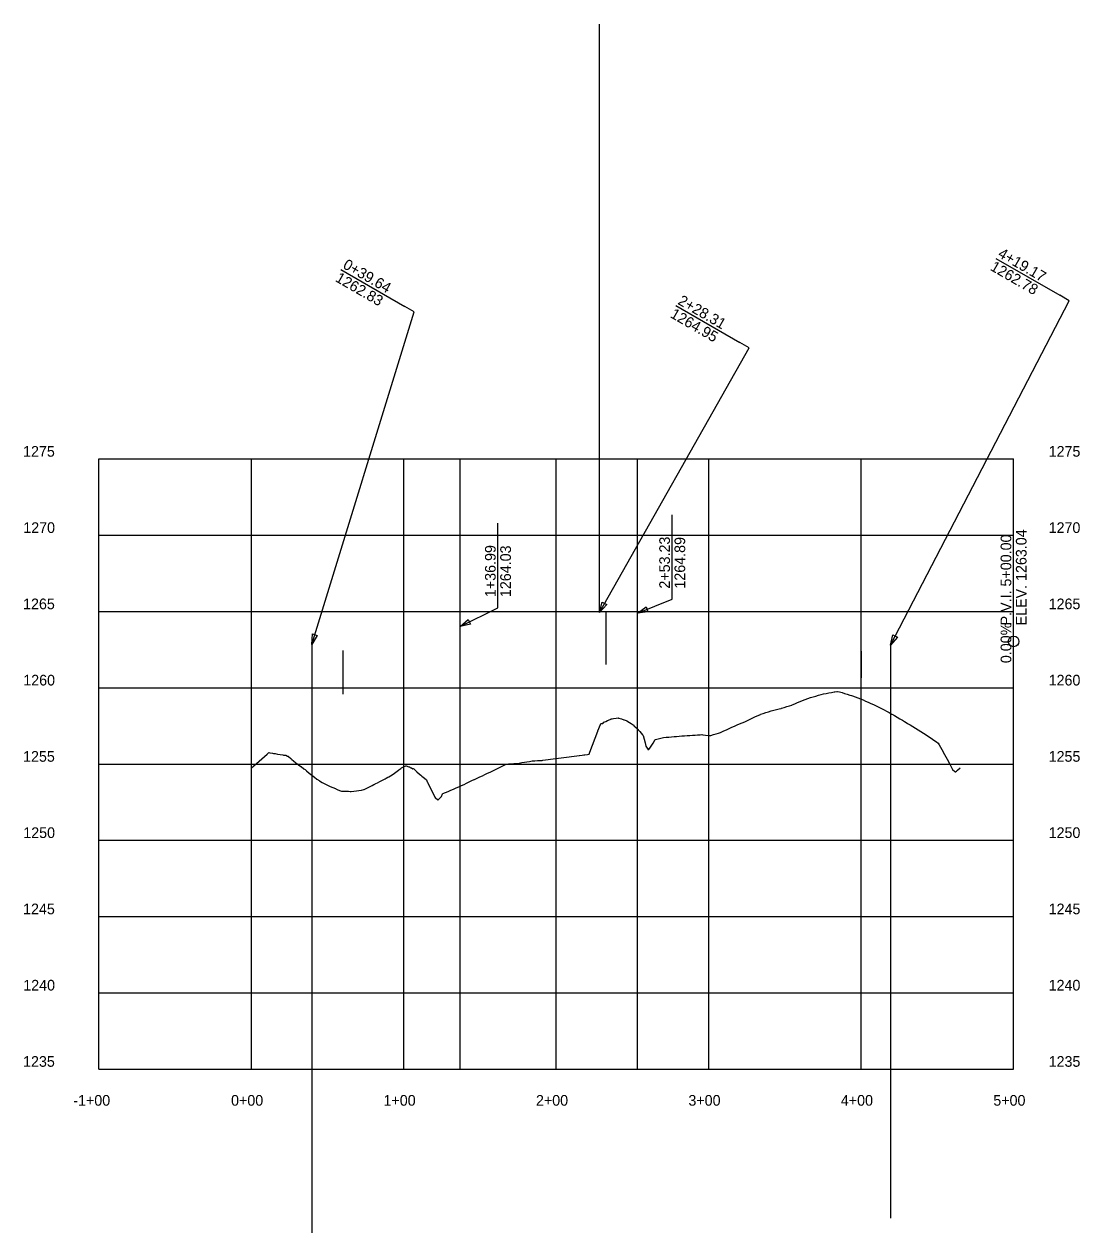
# Model space of a CAD drawing. Extents: x -70 to 701944, y -4 to 666871.
# Drawn here: x 663335 to 664028, y 654684 to 655477 of the extents above; entities that cross this region are included whole.
import ezdxf

# ---------------------------------------------------------------- set-up
doc = ezdxf.new("R2010")
doc.units = 0
for name, color, linetype in [('R_Axis', 7, 'Continuous'), ('R_Axis Annot', 7, 'Continuous'), ('R_Draft', 7, 'Continuous'), ('R_Exist Surface', 7, 'Continuous'), ('R_Grid', 7, 'Continuous'), ('R_No Plot', 7, 'Continuous'), ('R_Vert Alg', 7, 'Continuous'), ('R_Vert Alg Annot', 7, 'Continuous'), ('R_Water', 7, 'Continuous')]:
    doc.layers.add(name, color=color, linetype=linetype)

msp = doc.modelspace()

# ---------------------------------------------------------------- linework, layer by layer
at = {"layer": 'R_Axis'}
for p, q in [((663384.06, 654791.46), (663384.06, 655191.46)), ((663984.06, 654791.46), (663984.06, 655191.46)), ((663384.06, 654791.46), (663984.06, 654791.46))]:
    msp.add_line(p, q, dxfattribs=at)
at = {"layer": 'R_Draft'}
for p, q in [((663621.05, 654791.46), (663621.05, 655191.46)), ((663737.29, 654791.46), (663737.29, 655191.46)), ((663716.54, 655091.46), (663716.54, 655056.78)), ((663544.06, 655065.86), (663544.06, 655037.18)), ((663884.06, 655065.36), (663884.06, 655047.95))]:
    msp.add_line(p, q, dxfattribs=at)
at = {"layer": 'R_Exist Surface'}
msp.add_lwpolyline([(663484.06, 654988.9), (663485.78, 654990.38), (663487.5, 654991.87), (663489.22, 654993.37), (663490.95, 654994.87), (663492.67, 654996.38), (663494.39, 654997.9), (663495.62, 654998.99), (663496.11, 654998.89), (663497.84, 654998.55), (663498.65, 654998.4), (663499.56, 654998.36), (663499.68, 654998.35), (663501.28, 654998.04), (663503, 654997.71), (663504.72, 654997.39), (663505.07, 654997.32), (663506.45, 654997.32), (663506.59, 654997.32), (663507.79, 654996.68), (663508.07, 654996.7), (663508.17, 654996.62), (663508.38, 654996.46), (663509.89, 654995.05), (663510.51, 654994.47), (663511.61, 654993.62), (663513.33, 654992.32), (663515.06, 654991.05), (663516.59, 654989.95), (663516.78, 654989.79), (663518.5, 654988.38), (663519.26, 654987.78), (663520.22, 654986.96), (663521.94, 654985.55), (663522.76, 654984.91), (663523.67, 654984.2), (663525.39, 654982.92), (663525.58, 654982.77), (663527.11, 654981.62), (663527.96, 654981.01), (663528.17, 654980.86), (663528.5, 654980.58), (663528.83, 654980.38), (663530.55, 654979.4), (663532.28, 654978.47), (663534, 654977.6), (663535.72, 654976.79), (663537.44, 654976.04), (663539.16, 654975.35), (663539.46, 654975.24), (663540.89, 654974.65), (663542.61, 654973.99), (663543.22, 654973.78), (663544.33, 654973.7), (663546.05, 654973.62), (663547.42, 654973.62), (663547.77, 654973.59), (663548.9, 654973.55), (663549.5, 654973.56), (663551.22, 654973.66), (663552.94, 654973.82), (663554.66, 654974.05), (663556.39, 654974.35), (663557.94, 654974.67), (663558.11, 654974.75), (663559.83, 654975.57), (663561.55, 654976.45), (663563.27, 654977.39), (663564.41, 654978.05), (663565, 654978.31), (663565.2, 654978.41), (663565.81, 654978.7), (663566.72, 654979.12), (663568.44, 654979.97), (663570.16, 654980.87), (663571.88, 654981.81), (663572.54, 654982.19), (663573.61, 654982.82), (663574.19, 654983.18), (663575.33, 654983.73), (663575.34, 654983.74), (663577.05, 654984.92), (663578.77, 654986.14), (663580.49, 654987.4), (663580.8, 654987.63), (663582.22, 654988.63), (663582.6, 654988.91), (663583.06, 654989.15), (663583.94, 654989.59), (663585.41, 654990.37), (663585.66, 654990.28), (663587.34, 654989.67), (663587.38, 654989.67), (663587.67, 654989.7), (663587.74, 654989.65), (663588.17, 654989.28), (663588.73, 654989.08), (663589, 654988.94), (663589.1, 654988.87), (663589.94, 654988.4), (663590.33, 654988.48), (663590.83, 654988.03), (663592.55, 654986.45), (663594.25, 654984.87), (663594.27, 654984.86), (663595.21, 654984.06), (663595.99, 654983.47), (663597.71, 654982.16), (663598.97, 654981.21), (663599.44, 654979.83), (663599.51, 654979.6), (663601.16, 654976.34), (663602.88, 654972.92), (663604.45, 654969.79), (663604.6, 654969.67), (663604.68, 654969.6), (663606.32, 654968.02), (663606.47, 654967.87), (663608.05, 654969.43), (663608.88, 654970.26), (663609.41, 654972.01), (663609.77, 654972.15), (663611.49, 654972.85), (663613.21, 654973.55), (663614.94, 654974.28), (663616.66, 654975.02), (663618.38, 654975.77), (663620.1, 654976.54), (663621.82, 654977.32), (663623.55, 654978.11), (663625.27, 654978.92), (663626.99, 654979.74), (663628.71, 654980.57), (663630.13, 654981.27), (663630.43, 654981.41), (663632.16, 654982.19), (663633.88, 654982.98), (663635.6, 654983.78), (663637.32, 654984.59), (663639.04, 654985.4), (663640.77, 654986.23), (663642.49, 654987.06), (663644.21, 654987.89), (663645.93, 654988.73), (663647.65, 654989.58), (663649.38, 654990.43), (663651.1, 654991.29), (663651.3, 654991.39), (663652.82, 654991.49), (663654.54, 654991.61), (663656.26, 654991.73), (663657.99, 654991.85), (663658.25, 654991.87), (663659.71, 654992.1), (663661.43, 654992.38), (663663.15, 654992.66), (663664.87, 654992.94), (663666.6, 654993.22), (663668.32, 654993.49), (663668.42, 654993.51), (663670.04, 654993.6), (663671.76, 654993.7), (663673.49, 654993.8), (663674.91, 654993.88), (663675.21, 654993.92), (663676.93, 654994.17), (663678.65, 654994.41), (663680.37, 654994.65), (663682.1, 654994.88), (663683.7, 654995.1), (663683.82, 654995.12), (663685.54, 654995.35), (663687.26, 654995.57), (663688.98, 654995.8), (663690.71, 654996.02), (663692.43, 654996.23), (663694.15, 654996.45), (663695.87, 654996.65), (663697.59, 654996.86), (663699.11, 654997.04), (663699.32, 654997.06), (663701.04, 654997.28), (663702.1, 654997.41), (663702.76, 654997.51), (663704.48, 654997.75), (663705.7, 654997.92), (663706.2, 654999.26), (663707.93, 655003.89), (663709.65, 655008.52), (663711.28, 655012.94), (663711.37, 655013.15), (663713.09, 655017.4), (663713.36, 655018.05), (663714.45, 655018.07), (663714.67, 655018.11), (663714.81, 655018.3), (663715.35, 655019.01), (663716.54, 655019.38), (663716.65, 655019.41), (663717.7, 655019.93), (663718.26, 655020.21), (663719.8, 655020.99), (663719.98, 655021.01), (663720.83, 655021.13), (663721.7, 655021.26), (663723.42, 655021.52), (663724.67, 655021.7), (663724.83, 655021.65), (663724.98, 655021.6), (663725.15, 655021.55), (663726.87, 655021.04), (663728.5, 655020.55), (663728.59, 655020.52), (663729.83, 655020.11), (663730.31, 655019.82), (663732.04, 655018.76), (663733.24, 655018.01), (663733.76, 655017.67), (663734.38, 655017.26), (663734.57, 655017.07), (663735.18, 655016.3), (663735.48, 655016.08), (663735.75, 655015.87), (663737.16, 655014.85), (663737.2, 655014.81), (663738.92, 655012.73), (663740.65, 655010.66), (663741.07, 655010.14), (663742.37, 655005.31), (663742.92, 655003.28), (663744.09, 655001.18), (663744.23, 655000.93), (663744.85, 655000.9), (663745.81, 655002.42), (663747.53, 655005.25), (663748.9, 655007.57), (663749.26, 655007.65), (663750.98, 655008.06), (663752.7, 655008.47), (663754.37, 655008.87), (663754.42, 655008.88), (663756.14, 655009.03), (663757.87, 655009.18), (663759.59, 655009.33), (663761.31, 655009.47), (663763.03, 655009.61), (663764.75, 655009.74), (663766.48, 655009.88), (663768.2, 655010.01), (663769.92, 655010.13), (663771.64, 655010.25), (663773.36, 655010.37), (663775.09, 655010.48), (663776.81, 655010.59), (663778.53, 655010.69), (663779.5, 655010.75), (663780.25, 655010.67), (663781.97, 655010.47), (663783.7, 655010.26), (663784.87, 655010.1), (663785.42, 655010.26), (663787.14, 655010.76), (663788.86, 655011.25), (663790.59, 655011.73), (663791.85, 655012.07), (663792.31, 655012.3), (663794.03, 655013.15), (663795.75, 655013.98), (663797.47, 655014.79), (663799.2, 655015.57), (663800.92, 655016.34), (663802.64, 655017.09), (663804.36, 655017.82), (663806.08, 655018.52), (663807.81, 655019.2), (663808.14, 655019.33), (663809.53, 655020.05), (663811.25, 655020.91), (663812.13, 655021.34), (663812.97, 655021.75), (663814.69, 655022.57), (663816.42, 655023.37), (663817.94, 655024.05), (663818.14, 655024.12), (663819.86, 655024.7), (663821.58, 655025.26), (663823.3, 655025.78), (663825.03, 655026.28), (663826.75, 655026.74), (663828.47, 655027.18), (663830.19, 655027.59), (663831.54, 655027.89), (663831.91, 655028.02), (663833.64, 655028.61), (663835.36, 655029.16), (663837.08, 655029.68), (663838.57, 655030.1), (663838.8, 655030.21), (663840.52, 655030.99), (663842.25, 655031.73), (663843.97, 655032.45), (663845.69, 655033.13), (663847.41, 655033.78), (663849.14, 655034.4), (663850.86, 655034.98), (663852.58, 655035.53), (663854.3, 655036.05), (663856.02, 655036.54), (663857.75, 655036.99), (663859.47, 655037.41), (663861.19, 655037.79), (663862.91, 655038.14), (663864.63, 655038.45), (663866.36, 655038.73), (663866.77, 655038.79), (663868.08, 655038.99), (663868.54, 655039.05), (663869.8, 655038.73), (663871.52, 655038.26), (663873.24, 655037.76), (663874.97, 655037.23), (663876.69, 655036.68), (663877.81, 655036.3), (663878.41, 655036.1), (663880.13, 655035.48), (663881.85, 655034.84), (663883.58, 655034.18), (663885.3, 655033.48), (663887.02, 655032.76), (663888.74, 655032.01), (663890.46, 655031.24), (663892.19, 655030.45), (663893.91, 655029.62), (663895.63, 655028.78), (663897.35, 655027.91), (663899.07, 655027.02), (663900.8, 655026.1), (663902.52, 655025.16), (663904.24, 655024.2), (663905.21, 655023.65), (663905.96, 655023.22), (663907.68, 655022.22), (663909.41, 655021.2), (663911.13, 655020.15), (663912.52, 655019.3), (663912.85, 655019.11), (663914.57, 655018.12), (663916.3, 655017.1), (663918.02, 655016.06), (663919.74, 655015.01), (663921.46, 655013.94), (663923.18, 655012.85), (663924.91, 655011.74), (663926.63, 655010.61), (663928.35, 655009.47), (663930.07, 655008.32), (663931.79, 655007.14), (663933.52, 655005.96), (663934.56, 655005.23), (663935.24, 655004.02), (663936.96, 655000.91), (663938.68, 654997.78), (663940.4, 654994.63), (663942.13, 654991.45), (663942.86, 654990.09), (663943.85, 654988.25), (663944.07, 654987.84), (663945.57, 654986.61), (663945.83, 654986.39), (663945.89, 654986.35), (663946.53, 654986.79), (663947.29, 654987.43), (663949.01, 654988.9)], dxfattribs=at)
at = {"layer": 'R_Grid'}
for p, q in [((663384.06, 655191.46), (663984.06, 655191.46)), ((663384.06, 655191.46), (663984.06, 655191.46)), ((663484.06, 654791.46), (663484.06, 655191.46)), ((663584.06, 654791.46), (663584.06, 655191.46)), ((663684.06, 654791.46), (663684.06, 655191.46)), ((663784.06, 654791.46), (663784.06, 655191.46)), ((663884.06, 654791.46), (663884.06, 655191.46)), ((663384.06, 655141.46), (663984.06, 655141.46)), ((663384.06, 655091.46), (663984.06, 655091.46)), ((663384.06, 655041.46), (663984.06, 655041.46)), ((663384.06, 654991.46), (663984.06, 654991.46)), ((663384.06, 654941.46), (663984.06, 654941.46)), ((663384.06, 654891.46), (663984.06, 654891.46)), ((663384.06, 654841.46), (663984.06, 654841.46))]:
    msp.add_line(p, q, dxfattribs=at)
at = {"layer": 'R_No Plot'}
for p, q in [((663542.84, 655315.64), (663584.77, 655291.43)), ((663972.46, 655322.97), (664014.39, 655298.76)), ((663762.53, 655292.01), (663804.43, 655267.82)), ((663645.82, 655100.91), (663645.82, 655149.33)), ((663760.13, 655106.47), (663760.13, 655154.89))]:
    msp.add_line(p, q, dxfattribs=at)
for points in [[(663903.23, 655069.29), (664020.46, 655295.26), (664014.39, 655298.76)], [(663523.69, 655069.74), (663590.83, 655287.93), (663584.77, 655291.43)], [(663712.37, 655090.91), (663810.5, 655264.32), (663804.43, 655267.82)], [(663737.29, 655090.36), (663760.13, 655099.47), (663760.13, 655106.47)], [(663621.05, 655081.73), (663645.82, 655093.91), (663645.82, 655100.91)]]:
    msp.add_lwpolyline(points, dxfattribs=at)
for points in [[(663712.37, 655090.91), (663714.24, 655097.66), (663717.19, 655095.99)], [(663737.29, 655090.36), (663742.97, 655094.46), (663744.23, 655091.3)], [(663621.05, 655081.73), (663626.39, 655086.25), (663627.89, 655083.2)], [(663523.69, 655069.74), (663524.07, 655076.73), (663527.31, 655075.73)], [(663903.23, 655069.29), (663904.85, 655076.1), (663907.86, 655074.54)]]:
    msp.add_lwpolyline(points, close=True, dxfattribs=at)
at = {"layer": 'R_Vert Alg'}
msp.add_line((663984.06, 655071.86), (663984.06, 655176.86), dxfattribs=at)
msp.add_circle((663984.06, 655071.86), 3.5, dxfattribs=at)
at = {"layer": 'R_Water'}
for p, q in [((663712.37, 655090.91), (663712.37, 655476.54)), ((663523.69, 655069.74), (663523.69, 654684.11)), ((663903.23, 655069.29), (663903.23, 654693.69))]:
    msp.add_line(p, q, dxfattribs=at)

# ---------------------------------------------------------------- texts
at = {"layer": 'R_Axis Annot'}
for s, p in [('1275', (663334.32, 655192.96)), ('1275', (663334.32, 655192.96)), ('1275', (664007.06, 655192.96)), ('1275', (664007.06, 655192.96)), ('1270', (663334.45, 655142.96)), ('1270', (664007.06, 655142.96)), ('1265', (663334.32, 655092.96)), ('1265', (664007.06, 655092.96)), ('1260', (663334.45, 655042.96)), ('1260', (664007.06, 655042.96)), ('1255', (663334.32, 654992.96)), ('1255', (664007.06, 654992.96)), ('1250', (663334.45, 654942.96)), ('1250', (664007.06, 654942.96)), ('1245', (663334.32, 654892.96)), ('1245', (664007.06, 654892.96)), ('1240', (663334.45, 654842.96)), ('1240', (664007.06, 654842.96)), ('1235', (663334.32, 654792.96)), ('1235', (664007.06, 654792.96)), ('-1+00', (663367.25, 654767.46)), ('0+00', (663470.75, 654767.46)), ('1+00', (663570.75, 654767.46)), ('2+00', (663670.75, 654767.46)), ('3+00', (663770.75, 654767.46)), ('4+00', (663870.75, 654767.46)), ('5+00', (663970.75, 654767.46))]:
    msp.add_text(s, height=7, dxfattribs=at).set_placement(p)
at = {"layer": 'R_No Plot'}
for s, rotation, p in [('4+19.17', 330, (663973.21, 655324.27)), ('0+39.64', 330, (663543.59, 655316.94)), ('1262.78', 330, (663968.21, 655315.61)), ('1262.83', 330, (663538.59, 655308.28)), ('2+28.31', 330, (663763.28, 655293.31)), ('1264.95', 330, (663758.28, 655284.65)), ('1+36.99', 90, (663644.32, 655100.91)), ('1264.03', 90, (663654.32, 655100.91)), ('2+53.23', 90, (663758.63, 655106.47)), ('1264.89', 90, (663768.63, 655106.47))]:
    msp.add_text(s, height=7, rotation=rotation, dxfattribs=at).set_placement(p)
at = {"layer": 'R_Vert Alg Annot'}
for s, p in [('P.V.I. 5+00.00', (663982.56, 655082.36)), ('ELEV. 1263.04', (663992.56, 655082.36)), ('0.00%', (663982.56, 655057.61))]:
    msp.add_text(s, height=7, rotation=90, dxfattribs=at).set_placement(p)

doc.saveas('drawing.dxf')
